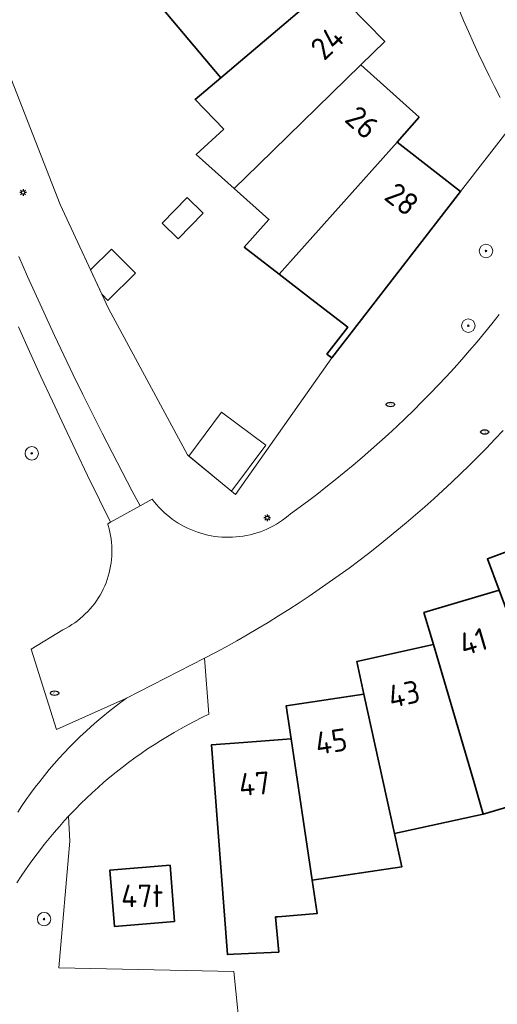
# Model space of a CAD drawing. Header units: metres. Extents: x 152610 to 160096, y 456114 to 462495.
# Tile 563 of 656: x 158381 to 158409, y 460803 to 460862. Entities that reach past the tile are written whole.
import ezdxf
from ezdxf.enums import TextEntityAlignment as Align

# ---------------------------------------------------------------- set-up
doc = ezdxf.new("R2010")
doc.units = ezdxf.units.M
doc.header["$LTSCALE"] = 0.5
doc.layers.get('0').update_dxf_attribs({"linetype": 'CONTINUOUS'})
for name, color, linetype, lineweight in [('B-PV-GR-BOOM-S', 251, 'CONTINUOUS', 25), ('B-PV-IE-MEUBILAIR-S', 251, 'CONTINUOUS', 25), ('B-PV-OG-BEBOUWING-GV', 6, 'CONTINUOUS', 35), ('B-PV-OG-BEBOUWING-T18', 1, 'CONTINUOUS', 18), ('B-PV-OG-BEBOUWING_SCHUUR-GV', 251, 'CONTINUOUS', 18), ('B-PV-OG-TERREIN_BEGROEID-GV', 251, 'CONTINUOUS', 18), ('B-PV-VH-GESLOTENVERHARDING_ASFALT-GV', 251, 'CONTINUOUS', 18), ('B-PV-VH-HALFVERHARDING_GRAVEL-GV', 251, 'CONTINUOUS', 18), ('B-PV-VH-OPENVERHARDING_STRAATBAKSTEEN-GV', 251, 'CONTINUOUS', 18)]:
    doc.layers.add(name, color=color, linetype=linetype, lineweight=lineweight)
doc.styles.add('NLCS-ISO', font='NLCS-ISO.ttf')
doc.styles.add('NLCS-ISO-M750-T18', font='NLCS-ISO.ttf', dxfattribs={"height": 1.35})

# ---------------------------------------------------------------- blocks, each defined once
blk = doc.blocks.new('SIE-MEUBILAIR_PAAL_LICHTMAST-SO')
for points in [[(-0.62, 0), (-1, 0)], [(-0.71, 0.71), (-0.44, 0.44)], [(0, 1), (0, 0.62)], [(0.44, 0.44), (0.71, 0.71)], [(1, 0), (0.62, 0)], [(-0.71, -0.71), (-0.44, -0.44)], [(0, -0.62), (0, -1)], [(0.44, -0.44), (0.71, -0.71)]]:
    blk.add_lwpolyline(points)
blk.add_circle((0, 0), 0.5)
blk = doc.blocks.new('SIE-MEUBILAIR_PUT_RIOOLPUT-SO')
blk.add_ellipse((0, 0), major_axis=(1.25, 0), ratio=0.54)
at = {"style": 'NLCS-ISO'}
blk.add_text('ri', height=0.75, dxfattribs=at).set_placement((-0.04, 0.07), align=Align.MIDDLE_CENTER)
blk = doc.blocks.new('SGR-BOOM_GBKN-SO')
at = {"linetype": 'ByBlock', "lineweight": 18}
h = blk.add_hatch(color=0, dxfattribs=at)
h.dxf.hatch_style = 1
edge = h.paths.add_edge_path()
edge.add_arc((0, 0), 0.25, 0, 360)
at = {"color": 0, "linetype": 'ByBlock', "lineweight": 18}
for radius in [2, 0.25]:
    blk.add_circle((0, 0), radius, dxfattribs=at)
at = {"color": 0, "linetype": 'ByBlock', "lineweight": 18, "style": 'NLCS-ISO'}
blk.add_attdef('SOORT', (2.5, 0), '', height=1.5, dxfattribs=at)

msp = doc.modelspace()

# ---------------------------------------------------------------- linework, layer by layer
at = {"layer": 'B-PV-OG-BEBOUWING-GV', "flags": 128}
for points in [[(158401.022, 460865.143), (158397.993, 460868.723), (158391.108, 460863.68), (158389.474, 460862.482), (158392.98, 460858.339), (158399.496, 460863.851)], [(158393.154, 460855.267), (158391.512, 460853.745), (158393.771, 460851.729), (158395.222, 460853.143), (158401.336, 460859.097), (158402.768, 460860.492), (158399.496, 460863.851), (158392.98, 460858.339), (158391.435, 460857.031)], [(158404.834, 460855.974), (158401.336, 460859.097), (158395.222, 460853.143), (158393.771, 460851.729), (158395.846, 460849.877), (158394.376, 460848.23), (158396.47, 460846.606), (158403.503, 460854.482)], [(158405.756, 460852.739), (158403.503, 460854.482), (158396.47, 460846.606), (158398.326, 460845.167), (158400.557, 460843.442), (158399.317, 460841.84), (158399.601, 460841.62), (158407.29, 460851.55)], [(158417.66, 460821.643), (158413.294, 460831.248), (158408.904, 460829.612), (158409.6, 460827.74), (158413.285, 460817.853), (158415.877, 460818.818), (158415.171, 460820.715)], [(158413.285, 460817.853), (158409.6, 460827.74), (158405.106, 460826.415), (158405.671, 460824.498), (158408.083, 460816.32), (158408.655, 460814.38), (158411.407, 460815.191), (158410.835, 460817.131)], [(158408.083, 460816.32), (158405.671, 460824.498), (158401.094, 460823.49), (158401.523, 460821.54), (158403.358, 460813.215), (158408.655, 460814.38)], [(158403.358, 460813.215), (158401.523, 460821.54), (158396.889, 460820.854), (158397.18, 460818.877), (158398.431, 460810.444), (158403.793, 460811.237)], [(158393.732, 460806.028), (158396.442, 460806.151), (158396.248, 460808.248), (158396.386, 460808.259), (158398.727, 460808.443), (158398.431, 460810.444), (158397.18, 460818.877), (158394.337, 460818.662), (158392.411, 460818.51), (158393.376, 460805.999)], [(158390.219, 460807.966), (158389.949, 460811.325), (158386.347, 460811.036), (158386.617, 460807.677)]]:
    msp.add_lwpolyline(points, close=True, dxfattribs=at)
at = {"layer": 'B-PV-OG-BEBOUWING_SCHUUR-GV', "flags": 128}
for points in [[(158391.924, 460850.257), (158390.968, 460851.189), (158389.464, 460849.645), (158390.42, 460848.714)], [(158387.872, 460846.673), (158386.448, 460848.106), (158385.194, 460846.86), (158385.868, 460845.411), (158386.232, 460845.045)], [(158395.663, 460836.407), (158393.019, 460838.369), (158391.074, 460835.747), (158393.623, 460833.658)]]:
    msp.add_lwpolyline(points, close=True, dxfattribs=at)
at = {"layer": 'B-PV-OG-TERREIN_BEGROEID-GV', "flags": 128}
for points in [[(158410.485, 460855.644), (158407.29, 460851.55), (158399.601, 460841.62), (158393.857, 460833.466), (158390.988, 460835.818), (158386.261, 460844.567), (158383.375, 460850.77), (158379.135, 460861.581)], [(158380.909, 460847.663), (158381.434, 460846.478), (158381.966, 460845.296), (158382.505, 460844.118), (158383.052, 460842.943), (158383.606, 460841.771), (158384.167, 460840.602), (158384.735, 460839.438), (158385.311, 460838.276), (158385.894, 460837.119), (158386.483, 460835.964), (158387.08, 460834.814), (158387.684, 460833.667), (158388.153, 460832.789), (158388.87, 460833.19), (158389, 460833.022), (158389.137, 460832.858), (158389.279, 460832.7), (158389.427, 460832.547), (158389.581, 460832.4), (158389.741, 460832.259), (158389.905, 460832.124), (158390.075, 460831.995), (158390.249, 460831.873), (158390.428, 460831.757), (158390.611, 460831.648), (158390.797, 460831.546), (158390.988, 460831.451), (158391.182, 460831.364), (158391.379, 460831.284), (158391.579, 460831.211), (158391.782, 460831.146), (158391.987, 460831.088), (158392.194, 460831.038), (158392.402, 460830.996), (158392.612, 460830.962), (158392.824, 460830.935), (158393.036, 460830.917), (158393.248, 460830.907), (158393.461, 460830.905), (158393.674, 460830.91), (158393.887, 460830.924), (158394.098, 460830.946), (158394.309, 460830.975), (158394.519, 460831.013), (158394.727, 460831.058), (158394.933, 460831.111), (158395.137, 460831.172), (158395.338, 460831.24), (158395.537, 460831.316), (158395.733, 460831.4), (158395.926, 460831.49), (158396.115, 460831.588), (158396.3, 460831.693), (158396.481, 460831.805), (158396.658, 460831.923), (158396.83, 460832.048), (158396.998, 460832.18), (158397.14, 460832.3), (158398.15, 460833.05), (158398.707, 460833.469), (158399.259, 460833.895), (158399.806, 460834.327), (158400.348, 460834.765), (158400.885, 460835.21), (158401.417, 460835.661), (158401.944, 460836.117), (158402.465, 460836.58), (158402.981, 460837.049), (158403.492, 460837.523), (158403.997, 460838.003), (158404.497, 460838.49), (158404.991, 460838.981), (158405.479, 460839.479), (158405.962, 460839.982), (158406.439, 460840.491), (158406.91, 460841.005), (158407.375, 460841.524), (158407.834, 460842.049), (158408.287, 460842.579), (158408.734, 460843.114), (158409.174, 460843.654), (158409.609, 460844.199)], [(158380.85, 460814.507), (158381.099, 460814.882), (158381.354, 460815.253), (158381.616, 460815.62), (158381.885, 460815.981), (158382.159, 460816.338), (158382.44, 460816.69), (158382.728, 460817.037), (158383.021, 460817.379), (158383.321, 460817.716), (158383.626, 460818.047), (158383.937, 460818.372), (158384.254, 460818.692), (158384.577, 460819.007), (158384.905, 460819.315), (158385.239, 460819.618), (158385.578, 460819.915), (158385.922, 460820.206), (158386.271, 460820.49), (158386.625, 460820.769), (158386.984, 460821.04), (158387.348, 460821.306), (158383.17, 460819.43), (158381.65, 460824.22), (158383.55, 460825.39), (158383.732, 460825.484), (158383.91, 460825.585), (158384.084, 460825.693), (158384.254, 460825.807), (158384.419, 460825.928), (158384.579, 460826.056), (158384.734, 460826.189), (158384.884, 460826.329), (158385.028, 460826.474), (158385.166, 460826.625), (158385.299, 460826.781), (158385.425, 460826.942), (158385.545, 460827.108), (158385.658, 460827.278), (158385.764, 460827.453), (158385.864, 460827.632), (158385.957, 460827.815), (158386.042, 460828.001), (158386.12, 460828.19), (158386.19, 460828.382), (158386.253, 460828.577), (158386.309, 460828.774), (158386.356, 460828.973), (158386.396, 460829.174), (158386.428, 460829.376), (158386.452, 460829.579), (158386.468, 460829.783), (158386.476, 460829.988), (158386.476, 460830.192), (158386.468, 460830.397), (158386.452, 460830.601), (158386.428, 460830.804), (158386.396, 460831.006), (158386.356, 460831.207), (158386.309, 460831.406), (158386.253, 460831.603), (158386.22, 460831.71), (158386.392, 460831.806), (158385.737, 460833.135), (158385.023, 460834.602), (158384.315, 460836.072), (158383.615, 460837.547), (158382.922, 460839.024), (158382.236, 460840.505), (158381.557, 460841.989), (158380.886, 460843.477)], [(158394.664, 460795.989), (158393.749, 460804.984), (158383.301, 460805.206), (158383.955, 460812.759), (158383.886, 460814.254), (158383.646, 460813.995), (158383.333, 460813.647), (158383.026, 460813.293), (158382.726, 460812.933), (158382.431, 460812.569), (158382.143, 460812.2), (158381.861, 460811.826), (158381.585, 460811.447), (158381.316, 460811.063), (158381.053, 460810.675), (158380.797, 460810.282)]]:
    msp.add_lwpolyline(points, dxfattribs=at)
at = {"layer": 'B-PV-VH-GESLOTENVERHARDING_ASFALT-GV', "flags": 128}
msp.add_lwpolyline([(158380.886, 460843.477), (158381.557, 460841.989), (158382.236, 460840.505), (158382.922, 460839.024), (158383.615, 460837.547), (158384.315, 460836.072), (158385.023, 460834.602), (158385.737, 460833.135), (158386.392, 460831.806), (158388.153, 460832.789), (158387.684, 460833.667), (158387.08, 460834.814), (158386.483, 460835.964), (158385.894, 460837.119), (158385.311, 460838.276), (158384.735, 460839.438), (158384.167, 460840.602), (158383.606, 460841.771), (158383.052, 460842.943), (158382.505, 460844.118), (158381.966, 460845.296), (158381.434, 460846.478), (158380.909, 460847.663)], dxfattribs=at)
at = {"layer": 'B-PV-VH-HALFVERHARDING_GRAVEL-GV', "flags": 128}
msp.add_lwpolyline([(158380.797, 460810.282), (158381.053, 460810.675), (158381.316, 460811.063), (158381.585, 460811.447), (158381.861, 460811.826), (158382.143, 460812.2), (158382.431, 460812.569), (158382.726, 460812.933), (158383.026, 460813.293), (158383.333, 460813.647), (158383.646, 460813.995), (158383.886, 460814.254), (158383.965, 460814.339), (158384.29, 460814.677), (158384.62, 460815.009), (158384.956, 460815.336), (158385.297, 460815.656), (158385.644, 460815.971), (158385.997, 460816.28), (158386.354, 460816.583), (158386.717, 460816.88), (158387.084, 460817.17), (158387.457, 460817.455), (158387.834, 460817.733), (158388.216, 460818.004), (158388.603, 460818.269), (158388.994, 460818.527), (158389.389, 460818.778), (158389.789, 460819.023), (158390.193, 460819.26), (158390.6, 460819.491), (158391.012, 460819.715), (158391.427, 460819.932), (158391.846, 460820.141), (158392.269, 460820.344), (158392.011, 460823.684), (158387.348, 460821.306), (158386.984, 460821.04), (158386.625, 460820.769), (158386.271, 460820.49), (158385.922, 460820.206), (158385.578, 460819.915), (158385.239, 460819.618), (158384.905, 460819.315), (158384.577, 460819.007), (158384.254, 460818.692), (158383.937, 460818.372), (158383.626, 460818.047), (158383.321, 460817.716), (158383.021, 460817.379), (158382.728, 460817.037), (158382.44, 460816.69), (158382.159, 460816.338), (158381.885, 460815.981), (158381.616, 460815.62), (158381.354, 460815.253), (158381.099, 460814.882), (158380.85, 460814.507)], dxfattribs=at)
at = {"layer": 'B-PV-VH-OPENVERHARDING_STRAATBAKSTEEN-GV', "flags": 128}
for points in [[(158407.195, 460862.427), (158407.478, 460861.757), (158407.768, 460861.091), (158408.065, 460860.427), (158408.37, 460859.767), (158408.683, 460859.111), (158409.002, 460858.458), (158409.328, 460857.808), (158409.662, 460857.163)], [(158409.609, 460844.199), (158409.174, 460843.654), (158408.734, 460843.114), (158408.287, 460842.579), (158407.834, 460842.049), (158407.375, 460841.524), (158406.91, 460841.005), (158406.439, 460840.491), (158405.962, 460839.982), (158405.479, 460839.479), (158404.991, 460838.981), (158404.497, 460838.49), (158403.997, 460838.003), (158403.492, 460837.523), (158402.981, 460837.049), (158402.465, 460836.58), (158401.944, 460836.117), (158401.417, 460835.661), (158400.885, 460835.21), (158400.348, 460834.765), (158399.806, 460834.327), (158399.259, 460833.895), (158398.707, 460833.469), (158398.15, 460833.05), (158397.14, 460832.3), (158396.998, 460832.18), (158396.83, 460832.048), (158396.658, 460831.923), (158396.481, 460831.805), (158396.3, 460831.693), (158396.115, 460831.588), (158395.926, 460831.49), (158395.733, 460831.4), (158395.537, 460831.316), (158395.338, 460831.24), (158395.137, 460831.172), (158394.933, 460831.111), (158394.727, 460831.058), (158394.519, 460831.013), (158394.309, 460830.975), (158394.098, 460830.946), (158393.887, 460830.924), (158393.674, 460830.91), (158393.461, 460830.905), (158393.248, 460830.907), (158393.036, 460830.917), (158392.824, 460830.935), (158392.612, 460830.962), (158392.402, 460830.996), (158392.194, 460831.038), (158391.987, 460831.088), (158391.782, 460831.146), (158391.579, 460831.211), (158391.379, 460831.284), (158391.182, 460831.364), (158390.988, 460831.451), (158390.797, 460831.546), (158390.611, 460831.648), (158390.428, 460831.757), (158390.249, 460831.873), (158390.075, 460831.995), (158389.905, 460832.124), (158389.741, 460832.259), (158389.581, 460832.4), (158389.427, 460832.547), (158389.279, 460832.7), (158389.137, 460832.858), (158389, 460833.022), (158388.87, 460833.19), (158388.153, 460832.789), (158386.392, 460831.806), (158386.22, 460831.71), (158386.253, 460831.603), (158386.309, 460831.406), (158386.356, 460831.207), (158386.396, 460831.006), (158386.428, 460830.804), (158386.452, 460830.601), (158386.468, 460830.397), (158386.476, 460830.192), (158386.476, 460829.988), (158386.468, 460829.783), (158386.452, 460829.579), (158386.428, 460829.376), (158386.396, 460829.174), (158386.356, 460828.973), (158386.309, 460828.774), (158386.253, 460828.577), (158386.19, 460828.382), (158386.12, 460828.19), (158386.042, 460828.001), (158385.957, 460827.815), (158385.864, 460827.632), (158385.764, 460827.453), (158385.658, 460827.278), (158385.545, 460827.108), (158385.425, 460826.942), (158385.299, 460826.781), (158385.166, 460826.625), (158385.028, 460826.474), (158384.884, 460826.329), (158384.734, 460826.189), (158384.579, 460826.056), (158384.419, 460825.928), (158384.254, 460825.807), (158384.084, 460825.693), (158383.91, 460825.585), (158383.732, 460825.484), (158383.55, 460825.39), (158381.65, 460824.22), (158383.17, 460819.43), (158387.348, 460821.306), (158392.011, 460823.684), (158392.653, 460824.024), (158393.292, 460824.371), (158393.927, 460824.725), (158394.558, 460825.086), (158395.185, 460825.453), (158395.808, 460825.828), (158396.426, 460826.21), (158397.041, 460826.598), (158397.651, 460826.993), (158398.256, 460827.395), (158398.858, 460827.803), (158399.454, 460828.218), (158400.046, 460828.639), (158400.634, 460829.067), (158401.216, 460829.502), (158401.794, 460829.943), (158402.367, 460830.39), (158402.935, 460830.843), (158403.498, 460831.303), (158404.056, 460831.769), (158404.609, 460832.241), (158405.157, 460832.719), (158405.699, 460833.203), (158406.236, 460833.693), (158406.767, 460834.189), (158407.293, 460834.69), (158407.813, 460835.198), (158408.328, 460835.711), (158408.837, 460836.229), (158409.341, 460836.754), (158409.838, 460837.284)]]:
    msp.add_lwpolyline(points, dxfattribs=at)

# ---------------------------------------------------------------- block references
at = {"layer": 'B-PV-GR-BOOM-S', "xscale": 0.2, "yscale": 0.2, "zscale": 0.2}
for p in [(158408.816, 460847.994), (158407.761, 460843.535), (158381.688, 460835.916), (158382.419, 460808.114)]:
    msp.add_blockref('SGR-BOOM_GBKN-SO', p, dxfattribs=at)
at = {"layer": 'B-PV-IE-MEUBILAIR-S', "xscale": 0.2, "yscale": 0.2, "zscale": 0.2}
for name, p in [('SIE-MEUBILAIR_PAAL_LICHTMAST-SO', (158381.163, 460851.486)), ('SIE-MEUBILAIR_PUT_RIOOLPUT-SO', (158403.11, 460838.833)), ('SIE-MEUBILAIR_PUT_RIOOLPUT-SO', (158408.737, 460837.192)), ('SIE-MEUBILAIR_PAAL_LICHTMAST-SO', (158395.748, 460832.066)), ('SIE-MEUBILAIR_PUT_RIOOLPUT-SO', (158383.05, 460821.6))]:
    msp.add_blockref(name, p, dxfattribs=at)

# ---------------------------------------------------------------- texts
at = {"layer": 'B-PV-OG-BEBOUWING-T18', "style": 'NLCS-ISO-M750-T18'}
for s, rotation, p in [('24', 44.2, (158399.341, 460860.427)), ('26', 318.2, (158401.42, 460855.671)), ('28', 322.3, (158403.797, 460851.092)), ('41', 16.4, (158408.061, 460824.68)), ('43', 12.4, (158403.92, 460821.553)), ('45', 8.4, (158399.572, 460818.724)), ('47', 4.4, (158394.988, 460816.201))]:
    msp.add_text(s, height=1.35, rotation=rotation, dxfattribs=at).set_placement(p, align=Align.MIDDLE)
msp.add_text('47t', height=1.35, dxfattribs=at).set_placement((158388.283, 460809.501), align=Align.MIDDLE)

doc.saveas('drawing.dxf')
